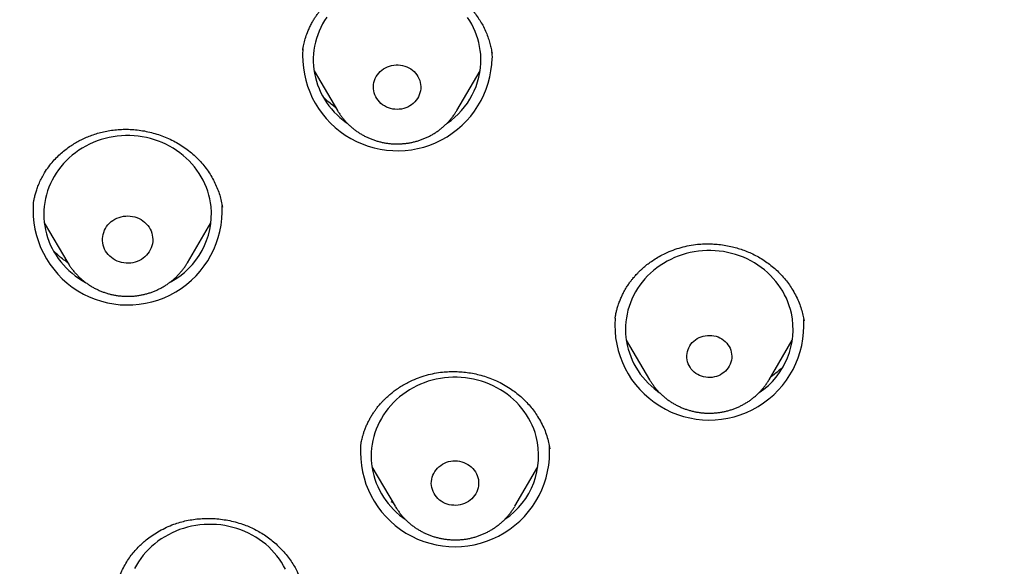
# Model space of a CAD drawing. Header units: millimetres. Extents: x 8 to 562, y 12 to 805.
# Tile 484 of 538: x 274 to 292, y 739 to 749. Entities that reach past the tile are written whole.
import ezdxf

# ---------------------------------------------------------------- set-up
doc = ezdxf.new("R2010")
doc.units = ezdxf.units.MM

msp = doc.modelspace()

# ---------------------------------------------------------------- linework, layer by layer
at = {"color": 7, "linetype": 'Continuous', "lineweight": 30}
for p, q in [((282.706, 748.632), (282.704, 748.639)), ((279.523, 748.311), (279.939, 747.605)), ((282.078, 747.605), (282.494, 748.311)), ((282.078, 747.605), (282.076, 747.602)), ((274.694, 745.594), (275.116, 744.878)), ((277.255, 744.878), (277.677, 745.594)), ((284.911, 743.887), (284.91, 743.883)), ((288.29, 743.837), (288.287, 743.855)), ((285.111, 743.493), (285.526, 742.787)), ((287.666, 742.787), (288.082, 743.493)), ((280.356, 741.605), (280.356, 741.601)), ((283.742, 741.547), (283.742, 741.552)), ((280.559, 741.226), (280.975, 740.521)), ((283.115, 740.521), (283.53, 741.226)), ((280.943, 740.576), (280.903, 740.604)), ((280.976, 740.519), (280.975, 740.521))]:
    msp.add_line(p, q, dxfattribs=at)
at = {"color": 7, "linetype": 'Continuous', "lineweight": 30, "flags": 128}
for points in [[(279.75, 749.274), (279.711, 749.214), (279.675, 749.152), (279.643, 749.089), (279.614, 749.024), (279.588, 748.958), (279.566, 748.891), (279.547, 748.823), (279.532, 748.754), (279.521, 748.684), (279.513, 748.615), (279.509, 748.544), (279.509, 748.474), (279.513, 748.404), (279.52, 748.334), (279.531, 748.264), (279.546, 748.196), (279.564, 748.127), (279.586, 748.06), (279.611, 747.994), (279.64, 747.929), (279.672, 747.866), (279.708, 747.804), (279.747, 747.744), (279.789, 747.686), (279.834, 747.63), (279.882, 747.576), (279.933, 747.524), (279.986, 747.475), (280.042, 747.428), (280.1, 747.384), (280.115, 747.374)], [(282.508, 748.538), (282.505, 748.608), (282.497, 748.678), (282.486, 748.748), (282.472, 748.817), (282.453, 748.885), (282.432, 748.952), (282.406, 749.018), (282.377, 749.083), (282.345, 749.147), (282.309, 749.208), (282.27, 749.268)], [(282.697, 748.69), (282.705, 748.617), (282.708, 748.543)], [(281.432, 748.03), (281.431, 747.992), (281.427, 747.955), (281.418, 747.919), (281.406, 747.883), (281.391, 747.849), (281.372, 747.816), (281.35, 747.785), (281.325, 747.756), (281.297, 747.729), (281.267, 747.705), (281.234, 747.684), (281.2, 747.665), (281.164, 747.65), (281.126, 747.638), (281.087, 747.629), (281.048, 747.624), (281.008, 747.622), (280.969, 747.624), (280.929, 747.629), (280.891, 747.638), (280.853, 747.65), (280.817, 747.665), (280.782, 747.684), (280.75, 747.705), (280.72, 747.729), (280.692, 747.756), (280.667, 747.785), (280.645, 747.816), (280.626, 747.849), (280.611, 747.884), (280.599, 747.919), (280.591, 747.956), (280.586, 747.993), (280.585, 748.03), (280.588, 748.067), (280.594, 748.104), (280.605, 748.14), (280.618, 748.175), (280.635, 748.209), (280.656, 748.241), (280.679, 748.271), (280.706, 748.299), (280.735, 748.324), (280.766, 748.347), (280.8, 748.367), (280.835, 748.384), (280.872, 748.398), (280.911, 748.408), (280.95, 748.415), (280.989, 748.418), (281.029, 748.418), (281.068, 748.415), (281.107, 748.408), (281.146, 748.397), (281.182, 748.384), (281.218, 748.367), (281.252, 748.347), (281.283, 748.324), (281.312, 748.299), (281.338, 748.271), (281.362, 748.241), (281.382, 748.209), (281.399, 748.175), (281.413, 748.14), (281.423, 748.104), (281.43, 748.067), (281.432, 748.03)], [(277.678, 745.883), (277.669, 745.953), (277.656, 746.022), (277.64, 746.091), (277.619, 746.158), (277.596, 746.225), (277.568, 746.291), (277.538, 746.355), (277.504, 746.417), (277.467, 746.478), (277.426, 746.537), (277.382, 746.594), (277.336, 746.649), (277.287, 746.702), (277.234, 746.753), (277.18, 746.8), (277.122, 746.846), (277.063, 746.888), (277.001, 746.928), (276.937, 746.965), (276.872, 746.998), (276.804, 747.029), (276.736, 747.056), (276.665, 747.081), (276.594, 747.101), (276.521, 747.119), (276.448, 747.133), (276.374, 747.143), (276.3, 747.151), (276.225, 747.154), (276.15, 747.154), (276.076, 747.151), (276.001, 747.144), (275.927, 747.134), (275.854, 747.12), (275.781, 747.103), (275.71, 747.082), (275.64, 747.058), (275.571, 747.031), (275.503, 747), (275.437, 746.967), (275.374, 746.93), (275.312, 746.891), (275.252, 746.848), (275.195, 746.803), (275.14, 746.756), (275.087, 746.705), (275.038, 746.653), (274.991, 746.598), (274.947, 746.541), (274.907, 746.482), (274.869, 746.421), (274.835, 746.359), (274.804, 746.295), (274.777, 746.229), (274.753, 746.163), (274.732, 746.095), (274.716, 746.027), (274.702, 745.957), (274.693, 745.888), (274.687, 745.818), (274.685, 745.747), (274.687, 745.677), (274.693, 745.607), (274.702, 745.537), (274.715, 745.468), (274.731, 745.399), (274.751, 745.332), (274.775, 745.265), (274.802, 745.2), (274.833, 745.136), (274.867, 745.073), (274.904, 745.012), (274.945, 744.953), (274.988, 744.896), (275.035, 744.841), (275.084, 744.788), (275.136, 744.738), (275.191, 744.69), (275.248, 744.644), (275.308, 744.602), (275.37, 744.562), (275.432, 744.526)], [(276.633, 745.335), (276.635, 745.297), (276.634, 745.258), (276.629, 745.22), (276.62, 745.182), (276.607, 745.146), (276.591, 745.11), (276.572, 745.077), (276.549, 745.044), (276.523, 745.014), (276.495, 744.987), (276.464, 744.961), (276.431, 744.939), (276.395, 744.92), (276.358, 744.903), (276.32, 744.89), (276.28, 744.88), (276.24, 744.874), (276.199, 744.871), (276.158, 744.872), (276.117, 744.876), (276.077, 744.883), (276.038, 744.894), (276, 744.908), (275.963, 744.926), (275.928, 744.946), (275.896, 744.97), (275.866, 744.996), (275.838, 745.024), (275.814, 745.055), (275.792, 745.088), (275.774, 745.122), (275.759, 745.158), (275.748, 745.195), (275.74, 745.233), (275.736, 745.271), (275.736, 745.31), (275.739, 745.348), (275.746, 745.386), (275.757, 745.423), (275.771, 745.459), (275.789, 745.494), (275.81, 745.527), (275.834, 745.558), (275.861, 745.587), (275.891, 745.614), (275.923, 745.637), (275.958, 745.658), (275.994, 745.676), (276.032, 745.691), (276.071, 745.703), (276.111, 745.711), (276.151, 745.715), (276.192, 745.716), (276.233, 745.714), (276.274, 745.708), (276.314, 745.699), (276.352, 745.686), (276.39, 745.67), (276.425, 745.651), (276.459, 745.629), (276.49, 745.605), (276.519, 745.577), (276.545, 745.548), (276.568, 745.516), (276.588, 745.482), (276.605, 745.447), (276.618, 745.411), (276.627, 745.373), (276.633, 745.335)], [(288.065, 743.975), (288.048, 744.044), (288.027, 744.111), (288.003, 744.178), (287.975, 744.243), (287.944, 744.307), (287.91, 744.369), (287.872, 744.43), (287.831, 744.489), (287.787, 744.546), (287.74, 744.6), (287.69, 744.653), (287.638, 744.703), (287.583, 744.75), (287.525, 744.795), (287.465, 744.837), (287.403, 744.877), (287.339, 744.913), (287.273, 744.946), (287.206, 744.976), (287.137, 745.003), (287.066, 745.027), (286.995, 745.047), (286.922, 745.064), (286.849, 745.078), (286.775, 745.088), (286.7, 745.095), (286.625, 745.098), (286.551, 745.097), (286.476, 745.093), (286.402, 745.086), (286.328, 745.075), (286.254, 745.061), (286.182, 745.043), (286.111, 745.022), (286.041, 744.998), (285.972, 744.97), (285.905, 744.939), (285.839, 744.905), (285.775, 744.868), (285.714, 744.828), (285.655, 744.786), (285.597, 744.74), (285.543, 744.692), (285.491, 744.642), (285.442, 744.589), (285.396, 744.533), (285.352, 744.476), (285.312, 744.417), (285.275, 744.356), (285.241, 744.293), (285.211, 744.229), (285.184, 744.163), (285.16, 744.097), (285.14, 744.029), (285.124, 743.96), (285.112, 743.891), (285.103, 743.821), (285.098, 743.751), (285.096, 743.681), (285.098, 743.611), (285.104, 743.541), (285.114, 743.471), (285.127, 743.402), (285.145, 743.333), (285.165, 743.266), (285.189, 743.199), (285.217, 743.134), (285.248, 743.07), (285.283, 743.008), (285.32, 742.947), (285.361, 742.888), (285.405, 742.831), (285.452, 742.777), (285.502, 742.724), (285.555, 742.674), (285.61, 742.627), (285.667, 742.582), (285.705, 742.554)], [(286.99, 743.28), (286.996, 743.244), (286.998, 743.207), (286.997, 743.171), (286.991, 743.135), (286.982, 743.099), (286.97, 743.064), (286.954, 743.031), (286.935, 743), (286.912, 742.97), (286.887, 742.942), (286.859, 742.917), (286.828, 742.895), (286.795, 742.875), (286.761, 742.858), (286.725, 742.845), (286.687, 742.835), (286.649, 742.828), (286.61, 742.825), (286.572, 742.826), (286.533, 742.83), (286.495, 742.837), (286.458, 742.848), (286.422, 742.862), (286.388, 742.88), (286.356, 742.9), (286.326, 742.923), (286.298, 742.949), (286.274, 742.977), (286.252, 743.008), (286.234, 743.04), (286.219, 743.073), (286.207, 743.108), (286.199, 743.144), (286.195, 743.18), (286.194, 743.217), (286.198, 743.253), (286.205, 743.289), (286.215, 743.324), (286.23, 743.358), (286.247, 743.39), (286.268, 743.421), (286.292, 743.45), (286.319, 743.476), (286.348, 743.5), (286.38, 743.521), (286.414, 743.539), (286.449, 743.554), (286.486, 743.566), (286.524, 743.574), (286.562, 743.579), (286.601, 743.58), (286.64, 743.578), (286.678, 743.572), (286.716, 743.563), (286.752, 743.551), (286.787, 743.535), (286.821, 743.516), (286.852, 743.494), (286.88, 743.47), (286.907, 743.443), (286.93, 743.413), (286.95, 743.382), (286.967, 743.349), (286.98, 743.315), (286.99, 743.28)], [(283.498, 741.771), (283.478, 741.839), (283.454, 741.905), (283.426, 741.971), (283.396, 742.035), (283.361, 742.097), (283.324, 742.158), (283.283, 742.217), (283.24, 742.274), (283.193, 742.329), (283.143, 742.382), (283.091, 742.432), (283.036, 742.48), (282.979, 742.525), (282.919, 742.567), (282.857, 742.607), (282.793, 742.643), (282.728, 742.677), (282.66, 742.707), (282.591, 742.735), (282.521, 742.758), (282.45, 742.779), (282.377, 742.796), (282.304, 742.81), (282.23, 742.821), (282.155, 742.828), (282.081, 742.831), (282.006, 742.831), (281.931, 742.827), (281.857, 742.82), (281.783, 742.81), (281.71, 742.796), (281.637, 742.778), (281.566, 742.758), (281.495, 742.733), (281.426, 742.706), (281.359, 742.675), (281.293, 742.642), (281.23, 742.605), (281.168, 742.565), (281.108, 742.523), (281.051, 742.478), (280.996, 742.43), (280.944, 742.379), (280.895, 742.327), (280.848, 742.272), (280.805, 742.215), (280.764, 742.156), (280.727, 742.095), (280.693, 742.032), (280.662, 741.968), (280.635, 741.903), (280.611, 741.836), (280.591, 741.768), (280.574, 741.7), (280.561, 741.63), (280.552, 741.561), (280.547, 741.491), (280.545, 741.42), (280.547, 741.35), (280.552, 741.28), (280.562, 741.21), (280.575, 741.141), (280.592, 741.073), (280.612, 741.005), (280.636, 740.938), (280.663, 740.873), (280.694, 740.809), (280.728, 740.746), (280.766, 740.686), (280.806, 740.627), (280.85, 740.57), (280.897, 740.515), (280.946, 740.462), (280.999, 740.412), (281.054, 740.364), (281.111, 740.319), (281.15, 740.291)], [(282.455, 741.035), (282.463, 740.998), (282.468, 740.961), (282.468, 740.924), (282.465, 740.887), (282.459, 740.85), (282.448, 740.814), (282.434, 740.779), (282.417, 740.745), (282.396, 740.713), (282.372, 740.684), (282.346, 740.656), (282.317, 740.631), (282.285, 740.608), (282.251, 740.588), (282.216, 740.572), (282.178, 740.558), (282.14, 740.548), (282.101, 740.542), (282.062, 740.538), (282.022, 740.539), (281.982, 740.542), (281.943, 740.55), (281.905, 740.56), (281.868, 740.574), (281.833, 740.591), (281.8, 740.611), (281.768, 740.634), (281.74, 740.66), (281.713, 740.688), (281.69, 740.718), (281.67, 740.751), (281.653, 740.784), (281.64, 740.82), (281.63, 740.856), (281.624, 740.893), (281.621, 740.93), (281.622, 740.967), (281.627, 741.004), (281.636, 741.041), (281.648, 741.076), (281.664, 741.11), (281.683, 741.143), (281.705, 741.174), (281.73, 741.203), (281.758, 741.23), (281.789, 741.253), (281.822, 741.275), (281.856, 741.293), (281.893, 741.308), (281.93, 741.32), (281.969, 741.328), (282.008, 741.333), (282.048, 741.334), (282.088, 741.332), (282.127, 741.327), (282.166, 741.318), (282.203, 741.306), (282.239, 741.29), (282.274, 741.271), (282.306, 741.25), (282.336, 741.225), (282.364, 741.199), (282.388, 741.169), (282.41, 741.138), (282.429, 741.105), (282.444, 741.071), (282.455, 741.035)], [(279.012, 739.395), (278.978, 739.458), (278.941, 739.519), (278.901, 739.578), (278.858, 739.635), (278.811, 739.69), (278.762, 739.743), (278.71, 739.794), (278.656, 739.842), (278.598, 739.887), (278.539, 739.93), (278.477, 739.97), (278.414, 740.007), (278.348, 740.04), (278.281, 740.071), (278.212, 740.099), (278.142, 740.123), (278.071, 740.144), (277.998, 740.162), (277.925, 740.176), (277.851, 740.187), (277.777, 740.194), (277.702, 740.198), (277.627, 740.198), (277.553, 740.195), (277.478, 740.189), (277.404, 740.178), (277.331, 740.165), (277.258, 740.148), (277.187, 740.127), (277.116, 740.104), (277.047, 740.077), (276.98, 740.047), (276.914, 740.013), (276.85, 739.977), (276.788, 739.938), (276.728, 739.895), (276.671, 739.85), (276.615, 739.803), (276.563, 739.753), (276.513, 739.7), (276.466, 739.646), (276.422, 739.589), (276.382, 739.53), (276.344, 739.469), (276.309, 739.407)]]:
    msp.add_lwpolyline(points, dxfattribs=at)
at = {"color": 7, "linetype": 'Continuous', "lineweight": 30}
for centre, radius, start, end in [((310.01, 749.752), 40.759, 179.6329, 216.6998), ((281.013, 748.579), 1.696, 175.5947, 358.755), ((281.125, 748.519), 1.384, 304.2361, 0.8143), ((276.186, 745.816), 1.693, 175.7694, 2.9165), ((276.297, 745.756), 1.387, 297.9147, 5.2693), ((286.597, 743.757), 1.692, 175.6544, 3.6618), ((286.726, 743.692), 1.369, 303.9413, 11.9451), ((282.175, 741.424), 1.367, 303.8684, 14.6898), ((282.045, 741.491), 1.693, 176.1816, 3.9587)]:
    msp.add_arc(centre, radius, start, end, dxfattribs=at)
for points, knots in [([(314.5, 795.533), (314.383, 795.533), (314.153, 795.533), (313.814, 795.531), (313.487, 795.529), (313.172, 795.526), (312.87, 795.522), (312.581, 795.518), (312.305, 795.513), (312.041, 795.508), (311.787, 795.503), (311.542, 795.497), (311.308, 795.491), (311.085, 795.485), (310.874, 795.479), (310.675, 795.473), (310.488, 795.467), (310.312, 795.461), (310.148, 795.455), (309.992, 795.45), (309.84, 795.444), (309.687, 795.438), (309.535, 795.432), (309.381, 795.426), (309.137, 795.415), (308.8, 795.4), (308.277, 795.374), (307.659, 795.341), (306.946, 795.298), (306.23, 795.251), (305.516, 795.2), (304.685, 795.135), (303.739, 795.053), (302.678, 794.952), (301.617, 794.841), (300.558, 794.72), (299.501, 794.589), (298.402, 794.443), (297.263, 794.279), (296.083, 794.097), (295.067, 793.929), (294.213, 793.781), (293.522, 793.651), (292.832, 793.514), (292.141, 793.366), (291.447, 793.208), (290.752, 793.039), (290.059, 792.858), (289.37, 792.667), (288.686, 792.464), (288.005, 792.25), (287.394, 792.045), (286.853, 791.853), (286.38, 791.678), (285.909, 791.496), (285.472, 791.32), (285.065, 791.15), (284.687, 790.986), (284.304, 790.813), (283.942, 790.644), (283.603, 790.481), (283.288, 790.325), (282.976, 790.165), (282.669, 790.004), (282.419, 789.869), (282.224, 789.761), (282.082, 789.682), (281.942, 789.603), (281.804, 789.524), (281.668, 789.444), (281.533, 789.366), (281.403, 789.288), (281.279, 789.213), (281.163, 789.143), (281.056, 789.077), (280.959, 789.017), (280.886, 788.971), (280.837, 788.94), (280.81, 788.923), (280.792, 788.912), (280.778, 788.903), (280.763, 788.893), (280.744, 788.882), (280.717, 788.864), (280.68, 788.841), (280.632, 788.81), (280.576, 788.774), (280.511, 788.732), (280.438, 788.684), (280.358, 788.631), (280.27, 788.573), (280.178, 788.512), (279.988, 788.383), (279.707, 788.19), (279.341, 787.929), (278.988, 787.668), (278.645, 787.406), (278.31, 787.141), (277.984, 786.874), (277.666, 786.605), (277.356, 786.334), (277.053, 786.06), (276.758, 785.784), (276.423, 785.461), (276.052, 785.088), (275.647, 784.661), (275.252, 784.225), (274.868, 783.78), (274.495, 783.328), (274.14, 782.878), (273.802, 782.43), (273.482, 781.985), (273.172, 781.535), (272.871, 781.079), (272.574, 780.609), (272.282, 780.123), (271.995, 779.621), (271.718, 779.114), (271.452, 778.6), (271.197, 778.082), (270.957, 777.568), (270.731, 777.061), (270.519, 776.561), (270.317, 776.058), (270.122, 775.552), (269.928, 775.02), (269.735, 774.461), (269.543, 773.875), (269.362, 773.286), (269.19, 772.694), (269.027, 772.1), (268.873, 771.504), (268.723, 770.887), (268.577, 770.248), (268.436, 769.587), (268.304, 768.925), (268.179, 768.262), (268.038, 767.49), (267.885, 766.608), (267.724, 765.616), (267.574, 764.623), (267.434, 763.628), (267.305, 762.632), (267.186, 761.635), (267.078, 760.637), (266.98, 759.638), (266.893, 758.639), (266.815, 757.639), (266.748, 756.639), (266.702, 755.824), (266.671, 755.197), (266.652, 754.755), (266.634, 754.31), (266.617, 753.858), (266.603, 753.394), (266.593, 753.02), (266.586, 752.739), (266.582, 752.555), (266.579, 752.369), (266.575, 752.181), (266.572, 751.993), (266.57, 751.809), (266.567, 751.625), (266.565, 751.444), (266.564, 751.265), (266.562, 751.096), (266.561, 750.935), (266.56, 750.787), (266.56, 750.65), (266.56, 750.524), (266.559, 750.403), (266.559, 750.28), (266.559, 750.152), (266.56, 750.015), (266.56, 749.865), (266.561, 749.702), (266.563, 749.524), (266.565, 749.337), (266.567, 749.14), (266.571, 748.878), (266.576, 748.557), (266.584, 748.181), (266.593, 747.812), (266.603, 747.45), (266.615, 747.063), (266.63, 746.653), (266.648, 746.218), (266.667, 745.788), (266.688, 745.358), (266.711, 744.929), (266.735, 744.5), (266.775, 743.857), (266.835, 742.999), (266.921, 741.928), (267.019, 740.858), (267.129, 739.789), (267.243, 738.793), (267.358, 737.871), (267.471, 737.022), (267.592, 736.175), (267.721, 735.328), (267.857, 734.482), (268.002, 733.638), (268.153, 732.794), (268.287, 732.09), (268.399, 731.522), (268.488, 731.091), (268.582, 730.656), (268.681, 730.218), (268.785, 729.775), (268.897, 729.324), (269.01, 728.885), (269.125, 728.46), (269.217, 728.134), (269.288, 727.887), (269.336, 727.726), (269.383, 727.57), (269.427, 727.425), (269.468, 727.293), (269.505, 727.174), (269.539, 727.067), (269.565, 726.985), (269.584, 726.925), (269.597, 726.884), (269.61, 726.844), (269.624, 726.801), (269.64, 726.749), (269.652, 726.711), (269.659, 726.69)], [0, 0, 0, 0, 0.003324, 0.006537, 0.009637, 0.012626, 0.015504, 0.018222, 0.020832, 0.023334, 0.02573, 0.028064, 0.030286, 0.032396, 0.034395, 0.036283, 0.038059, 0.039724, 0.041277, 0.042729, 0.044166, 0.045609, 0.047057, 0.048511, 0.049971, 0.054016, 0.058104, 0.064834, 0.071626, 0.078418, 0.085209, 0.092001, 0.102108, 0.112214, 0.122321, 0.132428, 0.142534, 0.152641, 0.163962, 0.175285, 0.186615, 0.193294, 0.199972, 0.206648, 0.213321, 0.220129, 0.226935, 0.233741, 0.240545, 0.247347, 0.254149, 0.26095, 0.265768, 0.270585, 0.275403, 0.280234, 0.284102, 0.288048, 0.292074, 0.296179, 0.299519, 0.302907, 0.306301, 0.309632, 0.3129, 0.314481, 0.316046, 0.317596, 0.319129, 0.320647, 0.322149, 0.32363, 0.325027, 0.326341, 0.327549, 0.328651, 0.329646, 0.330044, 0.330346, 0.330546, 0.330673, 0.330836, 0.33105, 0.331314, 0.331767, 0.332318, 0.332966, 0.333713, 0.334557, 0.335481, 0.336499, 0.3376, 0.338708, 0.343146, 0.347492, 0.351747, 0.355913, 0.360072, 0.36416, 0.36821, 0.372223, 0.376201, 0.380144, 0.384053, 0.389817, 0.395587, 0.40136, 0.40713, 0.412895, 0.418653, 0.424072, 0.429478, 0.434882, 0.440284, 0.445688, 0.451421, 0.45716, 0.462905, 0.468656, 0.474417, 0.480179, 0.485607, 0.491031, 0.496452, 0.501871, 0.507288, 0.513466, 0.519644, 0.525823, 0.532002, 0.538182, 0.544361, 0.55054, 0.557335, 0.564126, 0.570912, 0.577699, 0.58449, 0.594601, 0.604715, 0.61483, 0.624946, 0.635061, 0.645176, 0.655287, 0.665395, 0.6755, 0.685606, 0.695714, 0.705821, 0.710269, 0.714716, 0.719175, 0.723733, 0.728412, 0.73321, 0.735052, 0.73691, 0.738785, 0.740677, 0.742586, 0.744458, 0.746254, 0.748142, 0.749937, 0.75164, 0.753251, 0.75477, 0.75611, 0.757369, 0.75855, 0.759758, 0.761046, 0.762415, 0.763865, 0.765554, 0.76734, 0.769224, 0.771206, 0.773286, 0.777137, 0.78093, 0.784653, 0.788305, 0.791888, 0.796356, 0.800715, 0.805047, 0.809378, 0.81371, 0.818041, 0.822373, 0.833201, 0.844028, 0.854854, 0.865685, 0.87652, 0.885141, 0.893761, 0.902382, 0.911004, 0.919624, 0.928244, 0.936862, 0.945497, 0.949888, 0.954317, 0.958786, 0.963294, 0.967854, 0.972518, 0.977293, 0.9815, 0.98579, 0.987498, 0.989219, 0.990866, 0.992383, 0.993769, 0.995024, 0.996149, 0.997143, 0.997612, 0.998044, 0.998441, 0.998863, 0.999381, 1, 1, 1, 1]), ([(279.319, 748.684), (279.325, 748.717), (279.336, 748.784), (279.364, 748.89), (279.398, 748.986), (279.433, 749.071), (279.467, 749.141), (279.504, 749.207), (279.539, 749.266), (279.574, 749.317), (279.605, 749.36), (279.633, 749.396), (279.656, 749.424), (279.678, 749.45), (279.703, 749.478), (279.734, 749.512), (279.772, 749.549), (279.815, 749.589), (279.881, 749.645), (279.969, 749.712), (280.081, 749.782), (280.194, 749.843), (280.303, 749.891), (280.409, 749.93), (280.514, 749.962), (280.626, 749.989), (280.744, 750.009), (280.86, 750.021), (280.974, 750.025), (281.085, 750.022), (281.198, 750.012), (281.312, 749.994), (281.425, 749.97), (281.537, 749.938), (281.646, 749.9), (281.752, 749.855), (281.855, 749.804), (281.954, 749.746), (282.049, 749.683), (282.14, 749.613), (282.225, 749.538), (282.304, 749.458), (282.377, 749.374), (282.443, 749.286), (282.502, 749.196), (282.556, 749.1), (282.602, 749.001), (282.641, 748.9), (282.671, 748.804), (282.693, 748.713), (282.703, 748.656), (282.708, 748.628)], [0, 0, 0, 0, 0.022642, 0.047128, 0.073479, 0.090195, 0.107591, 0.124417, 0.139278, 0.152177, 0.164295, 0.173954, 0.181152, 0.18768, 0.195896, 0.20562, 0.216988, 0.229916, 0.243063, 0.272053, 0.299813, 0.326334, 0.35228, 0.373983, 0.396598, 0.420118, 0.444536, 0.46985, 0.491635, 0.51405, 0.5371, 0.560626, 0.584167, 0.607699, 0.631222, 0.654735, 0.678241, 0.701743, 0.725248, 0.74877, 0.772319, 0.795796, 0.819174, 0.84247, 0.86544, 0.887469, 0.912639, 0.936453, 0.958933, 0.980105, 1, 1, 1, 1]), ([(279.908, 747.658), (279.895, 747.667), (279.854, 747.696), (279.791, 747.748), (279.728, 747.803), (279.695, 747.836), (279.684, 747.848)], [0, 0, 0, 0, 0.155346, 0.508118, 0.830786, 1, 1, 1, 1]), ([(279.94, 747.604), (279.942, 747.6), (279.955, 747.578), (279.98, 747.539), (280.017, 747.488), (280.056, 747.439), (280.098, 747.392), (280.143, 747.348), (280.19, 747.305), (280.239, 747.265), (280.29, 747.228), (280.344, 747.193), (280.399, 747.16), (280.455, 747.131), (280.514, 747.105), (280.574, 747.081), (280.635, 747.061), (280.697, 747.043), (280.759, 747.029), (280.823, 747.018), (280.887, 747.01), (280.952, 747.006), (281.016, 747.005), (281.081, 747.007), (281.146, 747.012), (281.21, 747.021), (281.273, 747.032), (281.336, 747.047), (281.398, 747.066), (281.459, 747.087), (281.519, 747.111), (281.577, 747.138), (281.634, 747.169), (281.688, 747.202), (281.742, 747.238), (281.793, 747.276), (281.841, 747.317), (281.888, 747.361), (281.932, 747.406), (281.973, 747.454), (282.012, 747.504), (282.047, 747.553), (282.067, 747.586), (282.076, 747.602)], [0, 0, 0, 0, 0.005524, 0.030177, 0.054854, 0.079559, 0.104292, 0.129054, 0.153846, 0.178666, 0.203516, 0.228395, 0.2533, 0.278233, 0.30319, 0.328171, 0.353174, 0.378197, 0.403238, 0.428294, 0.453365, 0.478447, 0.503538, 0.528637, 0.55374, 0.578844, 0.603948, 0.629048, 0.654142, 0.679228, 0.704304, 0.729365, 0.754411, 0.779439, 0.804446, 0.82943, 0.854389, 0.879322, 0.904226, 0.929101, 0.953946, 0.978761, 1, 1, 1, 1]), ([(274.498, 745.938), (274.501, 745.957), (274.508, 745.997), (274.522, 746.06), (274.54, 746.131), (274.565, 746.208), (274.597, 746.29), (274.637, 746.376), (274.688, 746.472), (274.752, 746.571), (274.83, 746.672), (274.911, 746.761), (274.995, 746.841), (275.08, 746.91), (275.164, 746.97), (275.249, 747.023), (275.335, 747.071), (275.425, 747.114), (275.521, 747.153), (275.622, 747.188), (275.729, 747.218), (275.84, 747.241), (275.956, 747.258), (276.076, 747.267), (276.2, 747.268), (276.326, 747.26), (276.454, 747.243), (276.581, 747.218), (276.706, 747.183), (276.828, 747.14), (276.948, 747.089), (277.063, 747.03), (277.173, 746.962), (277.278, 746.887), (277.376, 746.804), (277.468, 746.714), (277.551, 746.618), (277.627, 746.517), (277.693, 746.413), (277.749, 746.306), (277.797, 746.198), (277.835, 746.09), (277.864, 745.981), (277.877, 745.908), (277.884, 745.872)], [0, 0, 0, 0, 0.0133274, 0.0282461, 0.044769, 0.0629088, 0.0826786, 0.1040335, 0.1254108, 0.1542074, 0.1817042, 0.207871, 0.2325836, 0.2558549, 0.2776973, 0.2981305, 0.3183772, 0.3392264, 0.3606774, 0.3827298, 0.4053844, 0.428645, 0.4525198, 0.4770223, 0.5021602, 0.5279408, 0.5541269, 0.580403, 0.6067552, 0.6331691, 0.6596312, 0.6861318, 0.712668, 0.7392462, 0.7658712, 0.7925474, 0.8192885, 0.8459085, 0.8722494, 0.8983134, 0.9241059, 0.9496378, 0.9749273, 1, 1, 1, 1]), ([(275.116, 744.878), (275.09, 744.896), (275.036, 744.934), (274.96, 744.996), (274.9, 745.049), (274.869, 745.081), (274.859, 745.09)], [0, 0, 0, 0, 0.276068, 0.589656, 0.876312, 1, 1, 1, 1]), ([(284.91, 743.885), (284.911, 743.889), (284.912, 743.899), (284.916, 743.92), (284.921, 743.951), (284.931, 743.995), (284.945, 744.052), (284.965, 744.12), (284.991, 744.191), (285.021, 744.263), (285.052, 744.327), (285.084, 744.387), (285.118, 744.446), (285.155, 744.502), (285.193, 744.553), (285.225, 744.595), (285.252, 744.627), (285.277, 744.656), (285.305, 744.685), (285.339, 744.72), (285.385, 744.765), (285.445, 744.817), (285.52, 744.876), (285.606, 744.936), (285.703, 744.994), (285.817, 745.053), (285.947, 745.108), (286.09, 745.155), (286.236, 745.189), (286.374, 745.209), (286.503, 745.218), (286.621, 745.218), (286.74, 745.211), (286.861, 745.196), (286.977, 745.174), (287.088, 745.145), (287.192, 745.112), (287.296, 745.072), (287.4, 745.024), (287.503, 744.968), (287.603, 744.904), (287.7, 744.833), (287.793, 744.754), (287.88, 744.668), (287.959, 744.577), (288.03, 744.484), (288.095, 744.383), (288.153, 744.276), (288.204, 744.163), (288.243, 744.053), (288.272, 743.945), (288.285, 743.874), (288.291, 743.839)], [0, 0, 0, 0, 0.003503, 0.008547, 0.015176, 0.025812, 0.03901, 0.054778, 0.073121, 0.089327, 0.10541, 0.120191, 0.133672, 0.149896, 0.163725, 0.175154, 0.184181, 0.190836, 0.199518, 0.210091, 0.222386, 0.240813, 0.261045, 0.283085, 0.306927, 0.332191, 0.36367, 0.394827, 0.425666, 0.456201, 0.480424, 0.504471, 0.528526, 0.553272, 0.578776, 0.600611, 0.622977, 0.645879, 0.669328, 0.693339, 0.717902, 0.742902, 0.76834, 0.794227, 0.819873, 0.844797, 0.869011, 0.897142, 0.924285, 0.950465, 0.975712, 1, 1, 1, 1]), ([(275.116, 744.878), (275.124, 744.865), (275.142, 744.834), (275.174, 744.787), (275.212, 744.737), (275.253, 744.689), (275.296, 744.644), (275.342, 744.6), (275.39, 744.559), (275.44, 744.52), (275.492, 744.484), (275.547, 744.45), (275.603, 744.419), (275.66, 744.391), (275.719, 744.366), (275.78, 744.344), (275.841, 744.325), (275.903, 744.309), (275.967, 744.297), (276.031, 744.287), (276.095, 744.281), (276.16, 744.278), (276.224, 744.278), (276.289, 744.282), (276.353, 744.289), (276.417, 744.299), (276.48, 744.312), (276.543, 744.329), (276.604, 744.348), (276.665, 744.371), (276.724, 744.397), (276.781, 744.426), (276.837, 744.457), (276.891, 744.492), (276.943, 744.529), (276.993, 744.569), (277.041, 744.611), (277.086, 744.655), (277.129, 744.702), (277.169, 744.751), (277.207, 744.802), (277.235, 744.844), (277.25, 744.87), (277.254, 744.877)], [0, 0, 0, 0, 0.017769, 0.042402, 0.06706, 0.091746, 0.116461, 0.141204, 0.165978, 0.19078, 0.215611, 0.24047, 0.265357, 0.290269, 0.315205, 0.340164, 0.365144, 0.390143, 0.415159, 0.44019, 0.465233, 0.490287, 0.51535, 0.540418, 0.565489, 0.590561, 0.61563, 0.640695, 0.665753, 0.690801, 0.715837, 0.740859, 0.765864, 0.790849, 0.815812, 0.840752, 0.865666, 0.890553, 0.915411, 0.940239, 0.965037, 0.989804, 1, 1, 1, 1]), ([(287.917, 743.021), (287.91, 743.014), (287.889, 742.992), (287.84, 742.947), (287.772, 742.89), (287.718, 742.85), (287.692, 742.832)], [0, 0, 0, 0, 0.0947262, 0.3205497, 0.6720085, 1, 1, 1, 1]), ([(280.357, 741.605), (280.358, 741.613), (280.36, 741.627), (280.365, 741.655), (280.371, 741.689), (280.381, 741.73), (280.392, 741.774), (280.407, 741.823), (280.426, 741.879), (280.449, 741.94), (280.478, 742.004), (280.51, 742.069), (280.546, 742.132), (280.582, 742.19), (280.617, 742.241), (280.65, 742.284), (280.679, 742.321), (280.709, 742.356), (280.741, 742.391), (280.777, 742.428), (280.818, 742.468), (280.867, 742.513), (280.926, 742.562), (280.995, 742.613), (281.072, 742.665), (281.157, 742.715), (281.263, 742.769), (281.387, 742.822), (281.53, 742.869), (281.676, 742.903), (281.813, 742.923), (281.939, 742.932), (282.056, 742.933), (282.175, 742.927), (282.295, 742.913), (282.418, 742.89), (282.542, 742.859), (282.667, 742.818), (282.792, 742.766), (282.915, 742.704), (283.028, 742.635), (283.131, 742.561), (283.223, 742.485), (283.31, 742.402), (283.389, 742.314), (283.461, 742.224), (283.529, 742.124), (283.591, 742.016), (283.646, 741.9), (283.689, 741.783), (283.722, 741.666), (283.736, 741.588), (283.743, 741.55)], [0, 0, 0, 0, 0.006629, 0.01289, 0.02172, 0.030572, 0.040514, 0.051582, 0.064629, 0.078958, 0.094569, 0.111076, 0.12641, 0.141834, 0.155407, 0.167125, 0.176986, 0.185718, 0.196804, 0.207532, 0.219029, 0.233686, 0.250039, 0.268088, 0.287834, 0.309096, 0.330459, 0.362098, 0.393256, 0.423946, 0.45418, 0.478053, 0.501658, 0.5256, 0.550245, 0.575597, 0.601657, 0.628433, 0.655941, 0.684207, 0.713166, 0.737738, 0.762722, 0.787984, 0.812933, 0.837513, 0.861731, 0.890328, 0.91844, 0.946094, 0.973313, 1, 1, 1, 1]), ([(285.527, 742.787), (285.536, 742.772), (285.555, 742.74), (285.589, 742.692), (285.627, 742.642), (285.668, 742.594), (285.711, 742.549), (285.757, 742.505), (285.805, 742.464), (285.856, 742.425), (285.908, 742.389), (285.963, 742.356), (286.019, 742.325), (286.076, 742.298), (286.136, 742.273), (286.196, 742.251), (286.258, 742.233), (286.32, 742.217), (286.384, 742.205), (286.447, 742.196), (286.512, 742.19), (286.576, 742.187), (286.641, 742.188), (286.706, 742.192), (286.77, 742.199), (286.834, 742.209), (286.897, 742.223), (286.959, 742.24), (287.021, 742.26), (287.081, 742.283), (287.14, 742.309), (287.197, 742.338), (287.253, 742.37), (287.307, 742.404), (287.359, 742.442), (287.408, 742.482), (287.456, 742.524), (287.501, 742.569), (287.544, 742.616), (287.584, 742.665), (287.621, 742.716), (287.648, 742.757), (287.662, 742.781), (287.665, 742.787)], [0, 0, 0, 0, 0.019878, 0.044511, 0.06917, 0.093857, 0.118572, 0.143317, 0.168091, 0.192894, 0.217726, 0.242586, 0.267473, 0.292385, 0.317322, 0.342281, 0.367261, 0.39226, 0.417275, 0.442305, 0.467348, 0.492401, 0.517462, 0.542529, 0.567598, 0.592668, 0.617735, 0.642797, 0.667853, 0.692898, 0.717931, 0.742949, 0.76795, 0.792931, 0.817891, 0.842826, 0.867736, 0.892618, 0.917471, 0.942294, 0.967087, 0.991849, 1, 1, 1, 1]), ([(280.977, 740.519), (280.984, 740.507), (281.002, 740.477), (281.033, 740.431), (281.071, 740.381), (281.112, 740.333), (281.155, 740.287), (281.201, 740.243), (281.249, 740.202), (281.299, 740.163), (281.351, 740.126), (281.405, 740.093), (281.461, 740.062), (281.519, 740.034), (281.578, 740.009), (281.638, 739.987), (281.7, 739.968), (281.762, 739.952), (281.825, 739.939), (281.889, 739.93), (281.954, 739.924), (282.018, 739.921), (282.083, 739.921), (282.148, 739.924), (282.212, 739.931), (282.276, 739.941), (282.339, 739.955), (282.402, 739.971), (282.463, 739.991), (282.523, 740.014), (282.582, 740.039), (282.64, 740.068), (282.696, 740.1), (282.75, 740.134), (282.802, 740.171), (282.852, 740.211), (282.9, 740.253), (282.945, 740.297), (282.988, 740.344), (283.028, 740.393), (283.066, 740.444), (283.094, 740.486), (283.109, 740.512), (283.113, 740.52)], [0, 0, 0, 0, 0.01657, 0.041224, 0.065905, 0.090614, 0.115351, 0.140117, 0.164913, 0.189738, 0.214591, 0.239473, 0.264382, 0.289317, 0.314276, 0.339258, 0.36426, 0.389282, 0.414321, 0.439375, 0.464441, 0.489519, 0.514604, 0.539695, 0.56479, 0.589884, 0.614977, 0.640065, 0.665146, 0.690218, 0.715277, 0.740322, 0.76535, 0.790359, 0.815346, 0.840309, 0.865246, 0.890156, 0.915037, 0.939889, 0.96471, 0.9895, 1, 1, 1, 1]), ([(275.971, 738.986), (275.978, 739.024), (275.992, 739.101), (276.025, 739.218), (276.069, 739.336), (276.122, 739.447), (276.182, 739.55), (276.248, 739.644), (276.317, 739.729), (276.388, 739.805), (276.462, 739.874), (276.546, 739.944), (276.644, 740.015), (276.758, 740.085), (276.881, 740.147), (277.004, 740.198), (277.125, 740.237), (277.242, 740.267), (277.364, 740.288), (277.49, 740.301), (277.619, 740.306), (277.75, 740.302), (277.882, 740.288), (278.014, 740.266), (278.146, 740.233), (278.268, 740.193), (278.382, 740.148), (278.485, 740.097), (278.586, 740.04), (278.683, 739.976), (278.776, 739.906), (278.869, 739.825), (278.958, 739.735), (279.041, 739.638), (279.11, 739.542), (279.169, 739.449), (279.215, 739.364), (279.25, 739.288), (279.277, 739.221), (279.301, 739.155), (279.321, 739.085), (279.34, 739.007), (279.35, 738.952), (279.355, 738.922)], [0, 0, 0, 0, 0.0273584, 0.0553869, 0.0839829, 0.1117095, 0.1381904, 0.1632984, 0.187045, 0.2094429, 0.2305654, 0.2517068, 0.278855, 0.3068072, 0.3355651, 0.3651364, 0.3893942, 0.4141988, 0.4395576, 0.4654652, 0.4917588, 0.518379, 0.5453124, 0.5725432, 0.6000574, 0.6278451, 0.6512116, 0.6747737, 0.6985313, 0.7224889, 0.7466567, 0.7710366, 0.799484, 0.8263001, 0.8514841, 0.8750376, 0.8969645, 0.9139991, 0.9299112, 0.9447289, 0.9606545, 0.9790806, 1, 1, 1, 1])]:
    msp.add_open_spline(points, degree=3, knots=knots, dxfattribs=at)

doc.saveas('drawing.dxf')
